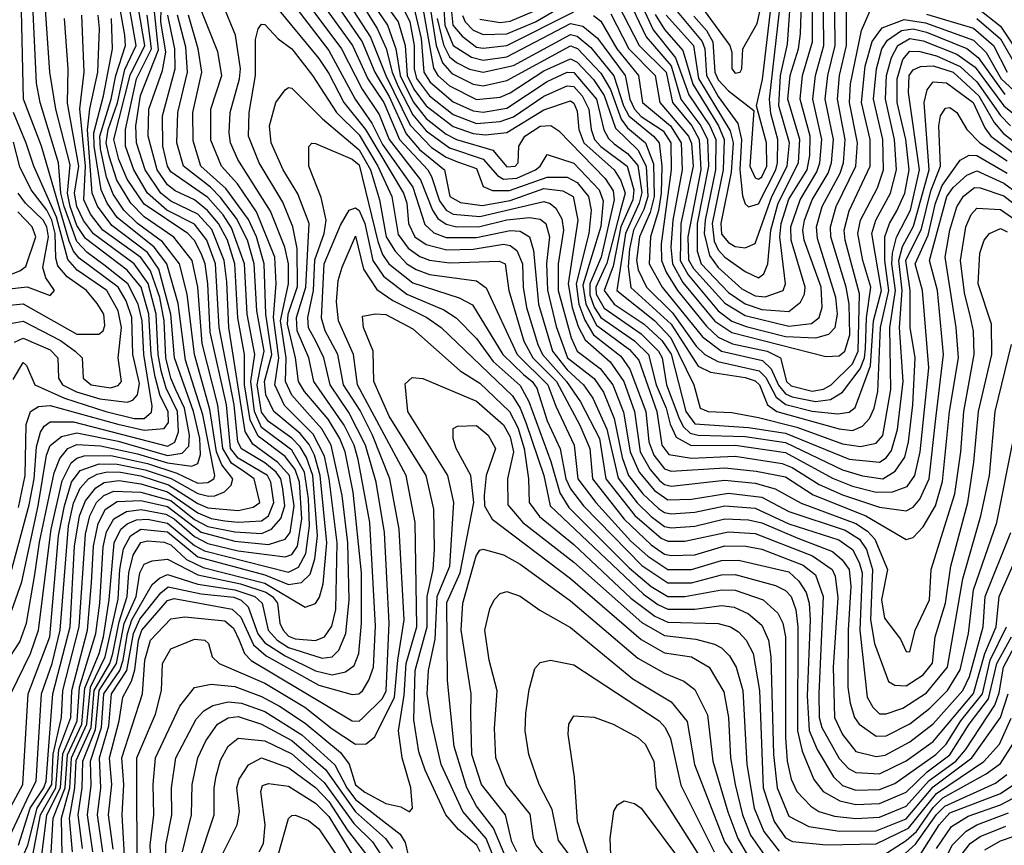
# Model space of a CAD drawing. Extents: x 501367 to 657802, y 482273 to 547541.
# Tile 472 of 656: x 583454 to 586387, y 524364 to 526821. Entities that reach past the tile are written whole.
import ezdxf

# ---------------------------------------------------------------- set-up
doc = ezdxf.new("R2010")
doc.units = 0

msp = doc.modelspace()

# ---------------------------------------------------------------- linework, layer by layer
at = {"layer": '0CON20XD'}
for points in [[(583438.6, 525861.4), (583465, 525873.1), (583545, 525838.5), (583568.1, 525815), (583570.2, 525755), (583582.2, 525735), (583623.7, 525713.7), (583692.7, 525692.7), (583775, 525682.8), (583791.3, 525688.7), (583805, 525705.4), (583811.7, 525738.3), (583791.6, 525825), (583788.9, 525935), (583771.6, 525985), (583748.2, 526025), (583631.8, 526111.8), (583615, 526132), (583601.9, 526161.9), (583519.4, 526445), (583465.8, 526585), (583455.6, 527025), (583425.3, 527105)], [(584322.1, 527042.2), (584499.3, 526769.3), (584544.7, 526655), (584617.3, 526507.3), (584681.3, 526441.3), (584725, 526412), (584758.4, 526398.4), (584815, 526378.7), (584834.8, 526324.8), (584862.9, 526313), (584913.4, 526313.4), (585025, 526352.3), (585085, 526353.1), (585115, 526336.9), (585148.9, 526295), (585156.4, 526255), (585149.1, 526185), (585112, 526035), (585119.7, 525975), (585137.2, 525927.2), (585163.6, 525883.6), (585245, 525820.5), (585271.8, 525781.8), (585318.8, 525655), (585328, 525565), (585342.8, 525525), (585375, 525485.1), (585395, 525477.7), (585555, 525487.3), (585648.1, 525478.1), (585735, 525460.8), (585817.4, 525407.4), (585974.7, 525344.7), (586095, 525274.7), (586115, 525280), (586145, 525312.5), (586182.2, 525375), (586203.2, 525446.8), (586223.9, 525655), (586250, 525815), (586243.9, 525905), (586210.8, 526115), (586225, 526195.4), (586245.8, 526264.2), (586265, 526296.5), (586297.7, 526322.3), (586315, 526321.4), (586385, 526296.7), (586478.8, 526225)], [(584164.4, 527004.4), (584375, 526730), (584453.9, 526585), (584503.7, 526513.7), (584535, 526450), (584625, 526323), (584661.5, 526211.5), (584687.4, 526187.4), (584725, 526173.5), (584815, 526173.4), (584915, 526194.4), (584945, 526191.6), (584972.5, 526175), (584984.7, 526134.7), (584999.5, 525975), (585040.8, 525835), (585085, 525779), (585133.2, 525735), (585161, 525695), (585203.2, 525603.2), (585236.5, 525456.5), (585293.4, 525383.4), (585335, 525342.8), (585375, 525313.4), (585395, 525309.3), (585465, 525314.3), (585555, 525335.7), (585625, 525333.4), (585665, 525324.2), (585771.8, 525278.2), (585875, 525238.3), (585904.3, 525214.3), (585924.9, 525185), (585929.6, 525135), (585921.6, 525005), (585921.3, 524835), (585927.7, 524787.7), (585940.3, 524745), (585955, 524724.8), (586005, 524689.2), (586035, 524690), (586105, 524725.7), (586165, 524772.1), (586217.6, 524825), (586255, 524887), (586280.2, 524995), (586294.7, 525125), (586365, 525325.5), (586411, 525559)], [(584208.8, 527008.8), (584412.5, 526735), (584474.9, 526614.9), (584525, 526539), (584555, 526465), (584648, 526345), (584684.2, 526254.2), (584700.1, 526230.1), (584725, 526212.5), (584755, 526205.4), (584825, 526206.3), (584905, 526225.5), (584972.4, 526232.4), (585005, 526227.6), (585021.6, 526215), (585032.3, 526175), (585023.9, 526096.1), (585026.8, 526016.8), (585052.1, 525907.9), (585085.8, 525815), (585165, 525753.5), (585193.1, 525713.1), (585224.9, 525634.9), (585248.9, 525518.9), (585267.9, 525465), (585310.7, 525410.7), (585357, 525367), (585375, 525354.9), (585395, 525350.8), (585465, 525355.5), (585555, 525374.9), (585645, 525367.7), (585745, 525321.4), (585893.7, 525273.7), (585934.3, 525244.3), (585955, 525205.7), (585963.2, 525175), (585956.8, 525005), (585978.3, 524805), (585995, 524775.2), (586015, 524755.6), (586035, 524755.5), (586085, 524772.8), (586155, 524817.8), (586217.6, 524895), (586263.1, 525156.9), (586317, 525345), (586342.8, 525465), (586359.6, 525655), (586407.8, 525855)], [(584249.7, 527015), (584445.9, 526745), (584491.4, 526645), (584539.2, 526575), (584585.4, 526465), (584669.7, 526375), (584680.8, 526355), (584705, 526282), (584724.7, 526254.7), (584745, 526242.2), (584825, 526236.1), (585015, 526280.4), (585034.5, 526274.5), (585050.9, 526260.9), (585069.1, 526229.1), (585074, 526195), (585058.5, 526095), (585058.2, 526015), (585096.4, 525875), (585115, 525834.8), (585183.3, 525783.3), (585221.4, 525735), (585252.9, 525652.9), (585272.2, 525535), (585298.9, 525475), (585345, 525420.4), (585385, 525392.4), (585455, 525394.9), (585565, 525412.7), (585665, 525400), (585745, 525357.6), (585912.6, 525302.6), (585955.8, 525275), (585976.1, 525245), (585994.3, 525185), (585988.6, 525035), (586000, 524965), (586041.9, 524851.9), (586060.8, 524840.7), (586095, 524838.5), (586145, 524871.7), (586173.3, 524906.7), (586181.2, 524985), (586211.6, 525085), (586227.4, 525195), (586278.4, 525385), (586296.3, 525505), (586309.8, 525655), (586349.7, 525825), (586348.4, 525915), (586309, 526035), (586313.9, 526126.1), (586326.8, 526165), (586342.7, 526185), (586375, 526199.7), (586395, 526190.2)], [(584289.9, 527025), (584474.9, 526755), (584512, 526665), (584555, 526592.7), (584605, 526481.5), (584645.4, 526435.4), (584720, 526375), (584735.4, 526295), (584766.9, 526276.9), (584832, 526268), (584915, 526283.6), (585015, 526318.9), (585072.3, 526312.3), (585103.2, 526295), (585116.8, 526225), (585087.6, 526035), (585100, 525965), (585118.1, 525908.1), (585138.3, 525868.3), (585213.2, 525803.2), (585253.5, 525745), (585285.7, 525655), (585302.2, 525535), (585332.6, 525482.6), (585360.3, 525450.3), (585375, 525438.5), (585395, 525433.4), (585555, 525450.6), (585645, 525442.2), (585704.8, 525424.8), (585782.2, 525382.2), (585945, 525322.3), (585979.5, 525299.5), (586001.5, 525275), (586039.3, 525185), (586021.2, 525095), (586030.2, 525040.2), (586077.9, 524977.9), (586095, 524940.8), (586105, 524940), (586121.6, 525005), (586164.5, 525095), (586169.3, 525185), (586239.2, 525410.8), (586257, 525535), (586265.9, 525655), (586297.4, 525825), (586295.1, 525894.9), (586286.3, 525936.3), (586268.2, 526008.2), (586256.3, 526105), (586272.7, 526205), (586287.9, 526242.1), (586305, 526260.2), (586375, 526256.1), (586440.9, 526210.9)], [(584387.9, 527005), (584518.9, 526795), (584545.8, 526735.8), (584563.6, 526665), (584580.7, 526625), (584625, 526538), (584665, 526490.9), (584735, 526440.2), (584835, 526406.6), (584877.9, 526357.9), (584895, 526347.1), (584935, 526349.9), (584990.6, 526375), (585004.4, 526385), (585025, 526420), (585105, 526394.4), (585180.4, 526315), (585192.2, 526282.2), (585185, 526206.2), (585131.7, 526031.7), (585140.2, 525975), (585172.5, 525912.5), (585270.1, 525840.1), (585298.1, 525808.1), (585351.7, 525655), (585366.8, 525555), (585387.6, 525527.6), (585455, 525516.4), (585585, 525522.7), (585725, 525500.8), (585755, 525488.8), (585835, 525438.2), (585905, 525407.3), (586015, 525370.4), (586095, 525359.4), (586115, 525371), (586135, 525394.3), (586163, 525455), (586183.4, 525635), (586205.6, 525825), (586188.2, 526015), (586164, 526105), (586215.8, 526295), (586235, 526322.3), (586275, 526358.9), (586305, 526372), (586385, 526335.3), (586426.5, 526305)], [(585408.8, 526965), (585569.2, 526745), (585575.5, 526725), (585575.5, 526675), (585585, 526662), (585600, 526665), (585605.5, 526675), (585608.2, 526735), (585650.4, 526809.6), (585679, 526935)], [(583425, 524391.4), (583483.1, 524515), (583503.7, 524555), (583519.4, 524815), (583551.5, 524905), (583575.2, 525004.8), (583600, 525315), (583615, 525382.5), (583635, 525427), (583659.1, 525455), (583685, 525469.1), (583715, 525475.8), (583755, 525474.7), (583815, 525464.3), (583897.2, 525437.2), (583985, 525381.1), (584015, 525368.7), (584105, 525360.4), (584149.6, 525370.4), (584169.6, 525385), (584152.6, 525455), (584125, 525475.1), (584085, 525501.7), (584059.6, 525545), (584045, 525674), (583998.2, 525858.2), (583984.9, 526025.1), (583967.8, 526105), (583913.7, 526173.7), (583824.9, 526234.9), (583785, 526274.9), (583743.7, 526343.7), (583720.6, 526415), (583712.3, 526455), (583717.6, 526495), (583745.8, 526574.2), (583767.2, 526672.8), (583801, 526745), (583767, 526943)], [(583450.6, 525369.4), (583470.4, 525465), (583473.3, 525616.7), (583487.1, 525655), (583510.2, 525669.8), (583545, 525673.4), (583747.2, 525617.2), (583825, 525600), (583885, 525604.8), (583897.5, 525622.5), (583896.4, 525655), (583872.4, 525702.4), (583858.1, 525758.1), (583846.2, 525825), (583839.2, 525945), (583816.6, 526025), (583775, 526075.5), (583650.6, 526170.6), (583625, 526208.9), (583604.6, 526265), (583597.2, 526305), (583605, 526389.5), (583562.3, 526555), (583544, 526665), (583526.7, 526925)], [(584505, 526921.4), (584581.4, 526815), (584602.2, 526745), (584608.8, 526655), (584628.5, 526615), (584665, 526565.3), (584745, 526503.9), (584805, 526482.2), (584841.7, 526478.3), (584905, 526486), (585015, 526553.2), (585095, 526580.3), (585105, 526573), (585115, 526549.3), (585119.9, 526495), (585134.1, 526455), (585225.4, 526375), (585245, 526342.6), (585257.7, 526305), (585243.5, 526255), (585202.8, 526097.2), (585170.1, 526025), (585171.6, 526005), (585195, 525963.2), (585305, 525886.5), (585356.7, 525835), (585367.6, 525815), (585381, 525735), (585417.3, 525637.3), (585430.9, 525610.9), (585451.2, 525591.2), (585475, 525584.5), (585615, 525581.4), (585735, 525563.3), (585905, 525482.2), (585965, 525464.1), (586025, 525455.4), (586062.1, 525477.9), (586090.1, 525519.9), (586101.5, 525565), (586114.2, 525675), (586121.6, 525815), (586106.7, 525905), (586106.2, 526015), (586093.2, 526105), (586140.6, 526199.4), (586168.2, 526311.8), (586196.8, 526385), (586192.1, 526505), (586197, 526535), (586211.9, 526558.1), (586225, 526560.3), (586245.3, 526545), (586274.8, 526494.8), (586313.8, 526455), (586395, 526401.3)], [(585221.7, 526895), (585299.5, 526745), (585379.4, 526665), (585398.3, 526575), (585456.1, 526505), (585478.1, 526465), (585482.9, 526375), (585444.3, 526175), (585446.7, 526106.8), (585460.8, 526080.8), (585555, 525977.3), (585615, 525941.2), (585745, 525909.2), (585812.4, 525917.6), (585835.8, 525935), (585843.9, 525966.1), (585841.6, 526025), (585791.2, 526165), (585787.3, 526195), (585791.8, 526225), (585814.2, 526285), (585862.1, 526365), (585871.9, 526395), (585877.7, 526465), (585853.6, 526585), (585861.2, 526655), (585882.9, 526745), (585881.3, 526935)], [(585268.3, 526878.3), (585320.2, 526770.2), (585394.2, 526684.2), (585423.9, 526585), (585483.2, 526505), (585503.1, 526465), (585506.2, 526385), (585472, 526215), (585472.1, 526132.1), (585484.5, 526095), (585565, 526009.5), (585615, 525976), (585665, 525959.3), (585745, 525953.4), (585779.5, 525980.5), (585791.9, 526005), (585793.8, 526025), (585752.1, 526165), (585751.1, 526205), (585778.6, 526285), (585828.5, 526368.5), (585837.3, 526395), (585843.6, 526465), (585816.9, 526585), (585824.9, 526655), (585849.4, 526745), (585847.2, 526935)], [(585285, 526912.3), (585341.4, 526791.4), (585407.7, 526707.7), (585447.4, 526597.4), (585509.4, 526505), (585527.6, 526465), (585526.9, 526375), (585495.9, 526225), (585493.4, 526185), (585509.3, 526119.3), (585535, 526084), (585605, 526020.2), (585645, 525999.5), (585675, 525996.4), (585727.9, 526015), (585735.2, 526035), (585718.1, 526175), (585722.2, 526215), (585745, 526287.2), (585799.3, 526375), (585807.4, 526417.4), (585808.8, 526475), (585779.1, 526585), (585785.9, 526655), (585815.4, 526755), (585814.8, 526935)], [(585347.1, 526837.1), (585375, 526792.3), (585429.7, 526729.7), (585459, 526629), (585535.6, 526505), (585552.5, 526465), (585549.6, 526375), (585517.1, 526215), (585522.4, 526162.4), (585535, 526136.6), (585555, 526114.4), (585615, 526071.9), (585655, 526053.4), (585670.6, 526065), (585682.6, 526095), (585691.7, 526195), (585713, 526275), (585773.7, 526395), (585778.1, 526465), (585742.3, 526585), (585749.2, 526655), (585774.4, 526735), (585779.7, 526779.7), (585784.5, 526935)], [(585380, 526835), (585460.8, 526745), (585476.5, 526646.5), (585570.5, 526490.5), (585579.1, 526455), (585572.9, 526367.1), (585542.3, 526215), (585545, 526183.2), (585565, 526158.4), (585585, 526146.5), (585615, 526142.2), (585645.1, 526154.9), (585694.5, 526295), (585739.9, 526385), (585746.9, 526455), (585715.6, 526565), (585720.3, 526655), (585741, 526749), (585754.4, 526934.4)], [(585402.3, 526857.7), (585486.8, 526756.8), (585494.8, 526734.8), (585499.9, 526655), (585535, 526592.3), (585592.8, 526512.8), (585603.9, 526465), (585599.1, 526375), (585607.2, 526297.2), (585615, 526273.3), (585624.7, 526264.7), (585655, 526273), (585706.5, 526375), (585711.1, 526395), (585712.2, 526465), (585691.7, 526541.7), (585687.5, 526585), (585727.6, 526935)], [(585462.2, 526832.2), (585499.6, 526789.6), (585518.4, 526755), (585525.2, 526665), (585535, 526642.2), (585565, 526609.2), (585641.1, 526551.1), (585629.4, 526385), (585645, 526351), (585655, 526346.5), (585665, 526353.3), (585679.9, 526385), (585679, 526455), (585649.1, 526565), (585667, 526643), (585698.9, 526915)], [(584483.2, 526903.2), (584549.4, 526805), (584575.1, 526735.1), (584588, 526655), (584626.8, 526576.8), (584665, 526527.5), (584725, 526480.6), (584755.2, 526465.2), (584863.5, 526433.5), (584905, 526383.7), (584930, 526385), (584938.8, 526395), (584941.1, 526445), (584959.3, 526475), (585005, 526504.9), (585036.5, 526506.5), (585060.5, 526490.5), (585198.3, 526348.3), (585221.9, 526311.9), (585225.1, 526285), (585186.7, 526115), (585152.4, 526035), (585152.3, 526002.3), (585165, 525966), (585185, 525935.5), (585285, 525866), (585327, 525825), (585350, 525735), (585379.8, 525665), (585392.1, 525617.9), (585409.3, 525579.3), (585454, 525554), (585585, 525555.2), (585735, 525533.1), (585875, 525457.4), (585935, 525433.6), (586005, 525415.5), (586053.4, 525416.6), (586097.7, 525432.3), (586120.7, 525465), (586136.7, 525535), (586162, 525785), (586142.8, 526015), (586121, 526095), (586159.8, 526180.2), (586181.9, 526275), (586201.8, 526328.2), (586255, 526403), (586282.2, 526417.8), (586305, 526417.1), (586395, 526364.9)], [(585215, 526838.8), (585268.9, 526735), (585347.1, 526655), (585360.7, 526575), (585446.2, 526475), (585455, 526452.7), (585459.9, 526385), (585423.4, 526215), (585421.7, 526105), (585445, 526061.6), (585535, 525955.1), (585575, 525924.4), (585618.4, 525908.4), (585735, 525878.9), (585825.3, 525874.7), (585864.1, 525885.9), (585882.8, 525905), (585890, 525945), (585885.5, 525995), (585830.1, 526170.1), (585827.6, 526205), (585844.3, 526265), (585898.1, 526365), (585907.7, 526395), (585912.5, 526465), (585889.8, 526585), (585896.3, 526655), (585916.4, 526745), (585916.4, 526903.6)], [(583415.2, 524455), (583464.2, 524545), (583479.3, 524815), (583543.8, 524985), (583570.5, 525285), (583587.6, 525375), (583608.6, 525445), (583635, 525479.8), (583690.8, 525499.2), (583745, 525498.7), (583828.3, 525481.7), (583905.5, 525455.5), (583985, 525411.4), (584016.5, 525403.5), (584035.7, 525404.3), (584064.2, 525415.8), (584083.8, 525436.2), (584089.4, 525455), (584056.6, 525496.6), (584041.1, 525535), (584021.2, 525661.2), (583974.6, 525825), (583953.4, 526005), (583930.2, 526095), (583880, 526159.9), (583805.1, 526215), (583764.6, 526254.6), (583732.6, 526302.6), (583713.2, 526353.2), (583695, 526436.8), (583692.8, 526475), (583726.7, 526585), (583741.3, 526655), (583769.1, 526745), (583767.8, 526775), (583751.4, 526865)], [(583435, 525750.4), (583465, 525801.4), (583475, 525792.5), (583500, 525735), (583588.3, 525695), (583711.1, 525655), (583795, 525634.7), (583825.4, 525634.6), (583846.9, 525653.1), (583848.9, 525671.1), (583824.3, 525825), (583819.2, 525925), (583807.4, 525975), (583776.7, 526035), (583708.9, 526089), (583655, 526128.7), (583625, 526161.6), (583587.3, 526265), (583577.5, 526305), (583570, 526395), (583515.8, 526575), (583505, 526632.5), (583493.2, 526865)], [(583672.5, 524345), (583656.7, 524455), (583666.9, 524543.1), (583665.2, 524615), (583698.1, 524715), (583705.5, 524815), (583752.6, 524885), (583762.9, 524915), (583775.5, 524994.5), (583788.8, 525035), (583849.5, 525140.5), (583870.5, 525159.5), (583895, 525170.2), (583985, 525141.9), (584095, 525124.8), (584154.9, 525104.9), (584176.8, 525085), (584194.9, 525004.9), (584221.4, 524975), (584255, 524953.5), (584355, 524920.9), (584385, 524925.5), (584404.9, 524945.1), (584425.6, 524995), (584436, 525095), (584432, 525265), (584415.3, 525405), (584382.2, 525555), (584354.1, 525604.1), (584311.7, 525651.7), (584265, 525703.5), (584246.1, 525745), (584248.1, 525815), (584231, 525925), (584255.2, 526034.8), (584254.9, 526095.1), (584244.5, 526144.5), (584201.9, 526251.9), (584104.3, 526405), (584082.6, 526455), (584078, 526485), (584081.1, 526545), (584109.3, 526645), (584111.6, 526675), (584097.1, 526775), (584060, 526865)], [(584208.7, 526871.3), (584345, 526705.9), (584375, 526661.7), (584419.7, 526575), (584483.9, 526495), (584597.9, 526305), (584607.1, 526275), (584612.2, 526215), (584631.1, 526175), (584665, 526152.3), (584726.9, 526136.9), (584805, 526138.4), (584895, 526153.1), (584915, 526149.5), (584935, 526134.8), (584951.7, 526095), (584953.5, 526025), (584964.3, 525965), (584997.1, 525855), (585011.5, 525825), (585083.4, 525745), (585124.3, 525684.3), (585181.5, 525575), (585200.1, 525455), (585286, 525346), (585365, 525278.2), (585385, 525269.2), (585435, 525269.3), (585565, 525297.5), (585645, 525292.3), (585815.8, 525225.8), (585873.7, 525185), (585883.2, 525165), (585890.9, 525100.9), (585877, 524895), (585881.4, 524745), (585905, 524694.3), (585945, 524644), (586005, 524628.2), (586032.5, 524632.5), (586105, 524672.2), (586175, 524726.2), (586263.2, 524825), (586283, 524867), (586324.1, 525015), (586330, 525105), (586406.1, 525295)], [(584628.6, 526858.6), (584650.3, 526765), (584657.6, 526665), (584677.1, 526635), (584745, 526576.9), (584805, 526550.2), (584835, 526546), (584905, 526558.2), (585025, 526637.2), (585085, 526664.9), (585105, 526663.9), (585172.7, 526585), (585193.8, 526493.8), (585207.9, 526467.9), (585225, 526452), (585265, 526422.8), (585295, 526387.5), (585307, 526307), (585299.6, 526275), (585258.3, 526185), (585233.1, 526015), (585345, 525925.8), (585393.6, 525875), (585462.3, 525735), (585481.2, 525665), (585505, 525655.7), (585575, 525652.5), (585655, 525637.4), (585768.9, 525608.9), (585905, 525559.4), (585958.8, 525551.2), (586005, 525561), (586025, 525583.5), (586048.8, 525721.2), (586045.5, 525905), (586062.8, 526015), (586052.1, 526095), (586053.9, 526126.1), (586066.2, 526173.8), (586107.3, 526255), (586134.5, 526375), (586101.2, 526605), (586103.8, 526655), (586115, 526671.7), (586137.5, 526682.5), (586175, 526684.3), (586235, 526665), (586311, 526595), (586356.5, 526515), (586383.5, 526483.5), (586534.8, 526364.8)], [(584676.7, 526856.7), (584694.5, 526744.5), (584713.4, 526693.4), (584741.3, 526661.3), (584805, 526629.3), (584835, 526624.5), (584905, 526640.3), (585095, 526743.5), (585115.3, 526735.3), (585185, 526661.9), (585213.8, 526613.8), (585245.3, 526525.3), (585265, 526499.7), (585318.2, 526455), (585342.1, 526392.1), (585344.5, 526295), (585332.4, 526247.6), (585300.4, 526175), (585291.6, 526105), (585296.8, 526076.8), (585321, 526025), (585399.1, 525949.1), (585469.5, 525849.5), (585495.4, 525825.4), (585533.8, 525803.8), (585656.3, 525776.3), (585676.5, 525756.5), (585707.6, 525697.6), (585735.7, 525675.7), (585815, 525656.7), (585891.1, 525648.9), (585925, 525653.3), (585942.9, 525667), (585988.7, 525791.3), (585997.5, 525925), (586020.8, 526015), (585992.3, 526185), (586004.4, 526225), (586047.8, 526305), (586065.9, 526375), (586059.9, 526465), (586032.8, 526585), (586036.2, 526655), (586051, 526709), (586070, 526745), (586105, 526765.5), (586145, 526758.5), (586245, 526719.2), (586299.6, 526679.6), (586385, 526565.3), (586495, 526476.7)], [(585163.4, 526833.4), (585185, 526817.1), (585233.2, 526735), (585297.6, 526655), (585309, 526575), (585393.1, 526505), (585424.9, 526455), (585427.1, 526375), (585399.8, 526225), (585394, 526144), (585398.5, 526095), (585429.6, 526039.6), (585525, 525924.5), (585575, 525890.2), (585855, 525818.9), (585895, 525820.7), (585912.1, 525835), (585926.6, 525883.4), (585924.6, 525975), (585916.2, 526025), (585870, 526175), (585869.5, 526205), (585885.7, 526265), (585944.5, 526385), (585949.4, 526455), (585925.5, 526574.5), (585929.1, 526630.9), (585961.1, 526788.9), (586001.5, 526881.5)], [(586305, 526857.4), (586375, 526801.6), (586442.3, 526702.3)], [(583419.4, 525030.6), (583461.3, 525148.7), (583509.9, 525375), (583534.8, 525525.2), (583545.4, 525554.6), (583578.9, 525581.1), (583625, 525591.4), (583747.4, 525567.4), (583895, 525524), (583938.4, 525531.6), (583957.8, 525552.2), (583960.1, 525585), (583945.8, 525665), (583919.8, 525720.2), (583904.7, 525754.7), (583889.9, 525815), (583884.3, 525925), (583872, 525995), (583844.2, 526074.2), (583815, 526113.6), (583702, 526195), (583665, 526242.4), (583645.4, 526285), (583650.1, 526385), (583633.7, 526556.3), (583646.8, 526665), (583640, 526835)], [(583425, 524923.8), (583455, 524969.5), (583474.5, 525025), (583499.9, 525169.9), (583513.3, 525266.7), (583557.2, 525472.8), (583574.1, 525515.9), (583598.3, 525545), (583625, 525557.4), (583695, 525553.4), (583805, 525529.5), (583895, 525502.3), (583966.9, 525493.1), (583985, 525501.1), (583992.9, 525527.1), (583990.6, 525575), (583972.6, 525655), (583915.7, 525815), (583904.7, 525945), (583869.3, 526079.3), (583835, 526128.2), (583728.5, 526208.5), (583686, 526266), (583670.4, 526305), (583656.9, 526493.1), (583663.7, 526556.3), (583687.5, 526665), (583692, 526795), (583688.1, 526835)], [(583451.1, 524365), (583485.5, 524474.5), (583526.6, 524535), (583533.2, 524555), (583553, 524815), (583604.6, 525015), (583617.7, 525255), (583632.6, 525345), (583650, 525390), (583681.7, 525428.4), (583706, 525444), (583750.1, 525449.9), (583815, 525440.4), (583895, 525416.6), (583985, 525353.6), (584025, 525337.2), (584065, 525330.1), (584105, 525325.7), (584175, 525329.9), (584195.1, 525345), (584211.4, 525385), (584202.4, 525445), (584192.9, 525465), (584105, 525516.8), (584082.8, 525545), (584070.1, 525675), (584021.6, 525891.6), (584014.9, 526034.9), (584006.7, 526095), (583995.4, 526125.4), (583975, 526163.8), (583955.1, 526185), (583825, 526272.4), (583775, 526346.8), (583749.5, 526405), (583735.3, 526465), (583783.3, 526656.6), (583827.2, 526745), (583808.8, 526855)], [(583466, 524335), (583478.9, 524365), (583506.3, 524475), (583549.8, 524545), (583554.2, 524635.8), (583579.3, 524745), (583583, 524825), (583632.1, 525015), (583650.1, 525289.9), (583663.7, 525345), (583682.8, 525385), (583705, 525405.7), (583735, 525417.9), (583815, 525415.3), (583905, 525390.8), (583975, 525334.2), (584015, 525313.6), (584095, 525297.2), (584175, 525292.6), (584204.9, 525305.1), (584232.7, 525337.3), (584243.8, 525375), (584238.3, 525425), (584232.3, 525455), (584218.2, 525475), (584185, 525502.9), (584115, 525544.7), (584103.8, 525565), (584093.4, 525675), (584048.4, 525905), (584037.2, 526095), (584012, 526165), (583975, 526213.2), (583892.4, 526255), (583835, 526304.9), (583794.4, 526375), (583769.5, 526445), (583769.8, 526495), (583802.4, 526645), (583847.1, 526735), (583833.7, 526835)], [(583493.6, 524335), (583516.3, 524455), (583561.7, 524535), (583570.8, 524649.2), (583607.2, 524745), (583610.1, 524825), (583656.9, 525005), (583668.4, 525145), (583674.1, 525255), (583688, 525322), (583710.1, 525365), (583745, 525387.4), (583815, 525390.4), (583895, 525372.7), (583995, 525296.7), (584095, 525269.5), (584195, 525260), (584244.7, 525275.3), (584259.8, 525295), (584271.8, 525375), (584258.5, 525465), (584223.7, 525503.7), (584148.6, 525558.6), (584126, 525596), (584077.4, 525905), (584071.3, 526041.3), (584063.9, 526105), (584027, 526197), (583985, 526242.8), (583905, 526280.9), (583875, 526305.4), (583828.5, 526375), (583802.2, 526455), (583800.8, 526505), (583814.2, 526595.8), (583867.9, 526732.1), (583854.7, 526855)], [(583520.4, 524335), (583535.6, 524455), (583575.7, 524535), (583583, 524637), (583625.9, 524735), (583632.2, 524835), (583681.6, 524995), (583693.2, 525085), (583702.8, 525252.8), (583713.2, 525296.8), (583735, 525335.7), (583772.5, 525357.5), (583816.3, 525363.7), (583889.9, 525349.9), (583915, 525336.1), (583975, 525283.4), (584015, 525262.5), (584105, 525240.8), (584245, 525223), (584265, 525229.6), (584281.5, 525255), (584294.3, 525335.7), (584287.9, 525445), (584275, 525483), (584245, 525521.3), (584165, 525581.6), (584140.5, 525630.5), (584124, 525735), (584124.1, 525825), (584103.9, 525933.9), (584095.4, 526095), (584072.9, 526165), (584046.8, 526215), (584013.9, 526253.9), (583975.1, 526285.1), (583917.8, 526312.3), (583895, 526330.2), (583863.7, 526375), (583836.7, 526475), (583838.9, 526555), (583879.9, 526670.1), (583889.5, 526725), (583875.3, 526815), (583876.3, 526855)], [(583547.5, 524325), (583554.5, 524445), (583589.6, 524535), (583596.5, 524633.5), (583639.1, 524725), (583648.1, 524831.9), (583690.8, 524935), (583703.7, 524985), (583720.9, 525095), (583735.7, 525264.3), (583756.1, 525305), (583775, 525321.1), (583802.5, 525332.5), (583835, 525334.5), (583895, 525323.4), (583975, 525256.6), (584005, 525240.9), (584255, 525176.9), (584285, 525191.8), (584306.8, 525233.2), (584317.3, 525315), (584314.4, 525395), (584302.6, 525475), (584265, 525540.3), (584175, 525607.6), (584154.1, 525655), (584142.7, 525745), (584155.1, 525825), (584132.4, 525945), (584124.1, 526095), (584085, 526202.4), (584060.4, 526240.4), (584015, 526291.8), (583905, 526368.8), (583895, 526385.3), (583881.2, 526445), (583879.7, 526535), (583917.1, 526675), (583917, 526735), (583895.4, 526835)], [(583580.5, 524335), (583578.6, 524445), (583603.4, 524535), (583608.6, 524625), (583654.7, 524725), (583664.9, 524834.9), (583709.5, 524925), (583747.3, 525097.3), (583752.7, 525185), (583763.4, 525246.6), (583784.2, 525285), (583814.8, 525305), (583895, 525296.8), (583985, 525222.8), (584185, 525169.7), (584255, 525140.9), (584293.9, 525146.1), (584319.2, 525170.8), (584333.2, 525216.8), (584341.3, 525285), (584327.1, 525465), (584308.8, 525518.8), (584290.1, 525550.1), (584265, 525576.3), (584195, 525625.1), (584175, 525653.8), (584161.6, 525735), (584171, 525781), (584182.6, 525835), (584160.4, 525955), (584152.5, 526095), (584133, 526165), (584100.4, 526229.6), (584052.3, 526292.3), (584022.7, 526322.7), (583942.4, 526385), (583922.6, 526455), (583925.3, 526545), (583954.3, 526665), (583949.2, 526739.2), (583924.3, 526835)], [(583611.7, 524345), (583602.7, 524445), (583618.8, 524535), (583622.8, 524617.2), (583667.1, 524715), (583676.6, 524825), (583722.5, 524905), (583732.2, 524935), (583750.3, 525029.7), (583774.3, 525105), (583779.2, 525175), (583792.5, 525227.5), (583815, 525265.6), (583835, 525270.4), (583885, 525266.7), (583905, 525258.4), (583950.9, 525215), (584000.8, 525190.8), (584185, 525144), (584305, 525073.5), (584335, 525083.5), (584347.1, 525102.9), (584357.8, 525142.2), (584369.3, 525265), (584349.5, 525465), (584332.6, 525525), (584316.9, 525556.9), (584289.6, 525589.6), (584211.8, 525655), (584187.9, 525705), (584183.6, 525745), (584205, 525825), (584187.9, 525945), (584182.1, 526095), (584159.8, 526175), (584136.4, 526226.4), (584068.8, 526318.8), (583994.3, 526385), (583970.7, 526460.7), (583970, 526545), (583997, 526665), (583986.3, 526735), (583957.2, 526835)], [(583641.6, 524355), (583628.2, 524455), (583640.1, 524535), (583642.3, 524615), (583680.7, 524709.3), (583691.5, 524825), (583742.3, 524905), (583766, 525024), (583801.6, 525105), (583812.1, 525175), (583825, 525200.9), (583849, 525211), (583895, 525215.6), (583985, 525169.1), (584112.3, 525142.3), (584187.4, 525117.4), (584207.6, 525105), (584222, 525085), (584229.6, 525025), (584239.2, 525005), (584255, 524986.9), (584275, 524978.5), (584335, 524973.6), (584362.1, 524985), (584383.9, 525016.1), (584395.8, 525065.8), (584400, 525265), (584376.2, 525455), (584362, 525522), (584328.3, 525588.3), (584242.8, 525672.8), (584214.4, 525735), (584226.1, 525815), (584210.1, 525935), (584218.2, 526035), (584214, 526115), (584159.8, 526249.8), (584103, 526333), (584055.5, 526385), (584023.3, 526463.3), (584023.7, 526555), (584056.4, 526655), (584044.8, 526725.2), (583992.7, 526855)], [(584599.5, 526849.5), (584616.2, 526815), (584629.4, 526745), (584628.9, 526675), (584636.5, 526646.5), (584675, 526595.1), (584745, 526538.9), (584815, 526512.6), (584885, 526518.2), (584925, 526532.5), (585015, 526593.8), (585085, 526624.1), (585105, 526622.1), (585129.6, 526595), (585149.8, 526555), (585156.5, 526495), (585166.3, 526465), (585185, 526444), (585263.5, 526385), (585283.6, 526315), (585280.2, 526285), (585245.2, 526204.8), (585221.8, 526088.2), (585195.1, 526015), (585224.6, 525975), (585314, 525915), (585367.1, 525867.1), (585394.3, 525825.7), (585438.8, 525655), (585465, 525618.8), (585625, 525607.8), (585735, 525591.2), (585925, 525513.1), (586015, 525504.6), (586035, 525517.5), (586051, 525539), (586068.5, 525601.5), (586085.6, 525745), (586075.1, 525904.9), (586082.8, 526015), (586072.3, 526105), (586083.9, 526146.1), (586116.8, 526206.8), (586163.1, 526375), (586148, 526575), (586156.9, 526613.1), (586175, 526636.2), (586215, 526633.3), (586294.3, 526575), (586329.1, 526499.1), (586346.5, 526475), (586599, 526285)], [(584655.4, 526855.4), (584687.3, 526677.3), (584700.2, 526655), (584735, 526624.5), (584815, 526584.1), (584885, 526590.9), (584915, 526603.4), (585015, 526669.1), (585095, 526705.1), (585115, 526695.3), (585163.4, 526643.4), (585195.5, 526595.5), (585228.7, 526498.7), (585295, 526434.4), (585320.7, 526385), (585325.2, 526294.8), (585313.7, 526256.3), (585282.5, 526195), (585270.9, 526139.1), (585266.3, 526086.3), (585274.8, 526024.8), (585394.8, 525914.8), (585475, 525790.1), (585512.3, 525772.3), (585615, 525757), (585645, 525746.8), (585657.3, 525735), (585681.3, 525675), (585709.8, 525655), (585895, 525603.4), (585935, 525599), (585965, 525611.9), (585985.7, 525634.3), (585999.3, 525665), (586010.3, 525715), (586017.7, 525905), (586042.5, 526015), (586030.8, 526105), (586031.5, 526175), (586044.7, 526215), (586067, 526253), (586091, 526305), (586103.2, 526375), (586093.6, 526465), (586068, 526575), (586067.3, 526645), (586085, 526703.2), (586105, 526728.1), (586135, 526727.1), (586185, 526713.5), (586255, 526682.5), (586305, 526636.8), (586375, 526536.6), (586405.7, 526505.7)], [(584718.1, 526855), (584720.4, 526805), (584745, 526744.9), (584799.6, 526709.6), (584835, 526701.2), (584905, 526711.1), (585095, 526810.4), (585131.7, 526801.7), (585175, 526766.6), (585257.8, 526655), (585271.9, 526585), (585285.8, 526555), (585305, 526533.6), (585370.4, 526490.4), (585394.1, 526455), (585394.2, 526375), (585365.2, 526154.8), (585365.6, 526105), (585380.2, 526070.2), (585413.7, 526015), (585499.7, 525909.7), (585535, 525877), (585577.2, 525857.2), (585680.7, 525835), (585720.2, 525815), (585738.6, 525745), (585752, 525732), (585815, 525715.8), (585848.6, 525721.4), (585871.3, 525735), (585935, 525797.1), (585951.7, 525835), (585955.4, 526005.4), (585912.5, 526165), (585909.9, 526195), (585925, 526252.5), (585987.7, 526385), (585987.8, 526465), (585961.3, 526575), (585972.7, 526682.7), (585993.3, 526756.7), (586022.7, 526797.3), (586088.3, 526821.7), (586152.1, 526812.2), (586295, 526760.1), (586333.3, 526723.3), (586377.7, 526645), (586415, 526610.8)], [(584740.1, 526845), (584744.6, 526805), (584772.1, 526772.1), (584815, 526739.6), (584835, 526736.6), (584905, 526744.9), (585105, 526845.2)], [(584773.7, 526833.7), (584781.2, 526815), (584805, 526790.4), (584835, 526777.1), (584905, 526779.2), (584990.3, 526815), (585050.7, 526849.3)], [(584825, 526823), (584885, 526812.8), (584915, 526816.6), (585004.9, 526855.1)], [(586155, 526838.1), (586295, 526796), (586355, 526744.2), (586395.6, 526665.6)], [(583428, 525175), (583482.7, 525377.3), (583497.1, 525455), (583505, 525550), (583516.6, 525593.4), (583527.8, 525612.2), (583545, 525624.2), (583615, 525624.3), (583895, 525552.6), (583916.3, 525563.7), (583927.8, 525595), (583924.2, 525655), (583890.3, 525725), (583876, 525776), (583867.3, 525825), (583860.7, 525945), (583836.7, 526036.7), (583795.8, 526095), (583674, 526184), (583645, 526223.4), (583624.6, 526265), (583617.6, 526305), (583630.7, 526385), (583597.3, 526572.7), (583598.9, 526675), (583587.6, 526825)], [(583428, 524815), (583486.6, 524935), (583510.4, 525005), (583548.5, 525305), (583581, 525449), (583607.9, 525502.2), (583625, 525516.9), (583646.5, 525523.5), (583725.7, 525524.3), (583835, 525500.2), (583922.2, 525472.2), (583985, 525442.3), (584015, 525443.7), (584032.9, 525455), (584035.6, 525465), (583999.8, 525645), (583948.3, 525808.3), (583926.7, 525976.7), (583892.3, 526095), (583854.7, 526144.7), (583745, 526233.1), (583715.2, 526275.2), (583697.4, 526315), (583676.5, 526445), (583675.5, 526484.5), (583704.5, 526595), (583731.2, 526735), (583728.1, 526825)], [(583702.3, 524345), (583686.1, 524455), (583696, 524535), (583692.1, 524625), (583719.7, 524720.3), (583728.1, 524815), (583773.5, 524885), (583793.5, 524995), (583812.2, 525037.8), (583874.4, 525115.6), (583896.6, 525133.4), (583995, 525113.1), (584092.5, 525102.5), (584114.1, 525094.1), (584134.5, 525074.5), (584164.2, 524994.2), (584185, 524966.6), (584245, 524928.4), (584335, 524883.2), (584385, 524872.1), (584425, 524881), (584451, 524899), (584464.9, 524935), (584472.6, 525025), (584472.1, 525175), (584447.5, 525415), (584423.9, 525535), (584407.9, 525575), (584372.7, 525632.7), (584302.7, 525715), (584284.7, 525745), (584276.2, 525815), (584251.7, 525915), (584254.1, 525945), (584282.2, 526027.8), (584280.6, 526140.6), (584268, 526205), (584238.2, 526278.2), (584167.5, 526395), (584136, 526475), (584137.7, 526545), (584156.7, 526655), (584157.2, 526762.8), (584165, 526794.5), (584175, 526808.2), (584185, 526806.6), (584224.6, 526764.6), (584265, 526734.3), (584326.4, 526655), (584397.7, 526545), (584465, 526478.4), (584521.1, 526385), (584562.5, 526295), (584581.6, 526181.6), (584611.8, 526141.8), (584646.5, 526116.5), (584675, 526106.2), (584735, 526097.8), (584882.8, 526102.8), (584900.8, 526095), (584911.1, 526015), (584955.5, 525865), (584982.6, 525815), (585052.9, 525745), (585122.5, 525615), (585152.3, 525545), (585160, 525455), (585254.7, 525335), (585335, 525258.4), (585375, 525231.1), (585395, 525226.4), (585465, 525229), (585555, 525255.3), (585617.5, 525255), (585665, 525245.6), (585788, 525198), (585825, 525169), (585847.3, 525105), (585834.1, 524815), (585835.3, 524745), (585843.6, 524715), (585895, 524622.3), (585922.5, 524592.5), (585945, 524580.7), (586015, 524576.6), (586095, 524615.6), (586175, 524672.9), (586295, 524815.9), (586328.4, 524935), (586362.8, 525015), (586371.6, 525105), (586447, 525275)], [(584697.3, 526825), (584716.4, 526746.4), (584735, 526710.8), (584755, 526693.9), (584794.5, 526674.5), (584835, 526665.5), (584925, 526685.4), (585095, 526777.1), (585115, 526772.5), (585155, 526738.1), (585224.4, 526654.4), (585252.8, 526565), (585268.3, 526535), (585342.4, 526475), (585358.5, 526455), (585366.9, 526385), (585364.7, 526304.7), (585356.7, 526253.3), (585333.2, 526175), (585328.9, 526095), (585367.9, 526025), (585487.7, 525877.7), (585545, 525835.1), (585666.8, 525806.8), (585692.6, 525782.6), (585714, 525734), (585735, 525707.7), (585755, 525698.6), (585824.9, 525685.1), (585869.4, 525690.6), (585905, 525712.8), (585957.6, 525782.4), (585970.4, 525815), (585973.3, 525843.3), (585976.3, 525933.7), (585989.6, 526025), (585965.7, 526105), (585951, 526185), (585958.4, 526225), (586009, 526321), (586027.4, 526375), (586025.3, 526465), (585997.3, 526585), (586006.1, 526675), (586021.9, 526735), (586039.3, 526760.7), (586081, 526789), (586115, 526793.8), (586155, 526783.8), (586275.5, 526735.5), (586309, 526709), (586388.3, 526598.3)], [(586305, 526825.1), (586375, 526764.1), (586426.4, 526676.4)], [(583732.9, 524352.9), (583719.1, 524455), (583729, 524545), (583721.8, 524625), (583750.5, 524735), (583761.8, 524805), (583787.3, 524852.7), (583796.9, 524886.9), (583808, 524975), (583818.1, 525005), (583895, 525093), (583915, 525098.9), (584087.2, 525067.2), (584113.1, 525043.1), (584150.6, 524960.6), (584188.5, 524928.5), (584345, 524841.4), (584445, 524812.9), (584464.8, 524815.2), (584475, 524823.8), (584494.4, 524855.6), (584508.2, 524895), (584513.7, 525016.3), (584497.6, 525325), (584462.7, 525512.7), (584450.4, 525555), (584420.9, 525615), (584330.2, 525745), (584315.6, 525815), (584280.4, 525895), (584279.1, 525935), (584306.7, 526025), (584316.8, 526215), (584282.8, 526302.8), (584239.1, 526375), (584203.2, 526455), (584198.7, 526505), (584217.3, 526575), (584245, 526612.9), (584255, 526619.6), (584265, 526617.7), (584356.5, 526526.5), (584465, 526434), (584499.1, 526375), (584525.9, 526285), (584546, 526175), (584572.5, 526132.5), (584607.7, 526095), (584635, 526077.5), (584675, 526063.2), (584815, 526044.2), (584843.5, 526023.5), (584935.9, 525825), (585027.7, 525735), (585050.8, 525670.8), (585106, 525555), (585116.4, 525455), (585169.9, 525385), (585275, 525269.5), (585325.2, 525225.2), (585385, 525185.5), (585455, 525185.1), (585545, 525211.7), (585595, 525213.1), (585745, 525178.5), (585775, 525150.2), (585796.3, 525116.3), (585805.5, 525085), (585808.9, 525035), (585799.3, 524809.3), (585806.1, 524706.1), (585829.9, 524649.9), (585877.7, 524567.7), (585905, 524542.4), (585945, 524528.2), (586015, 524530), (586061.2, 524548.8), (586182.8, 524635), (586213.9, 524665), (586257, 524735), (586321.4, 524815), (586345.1, 524914.9), (586393.5, 525015)], [(583431.6, 525918.4), (583465, 525924.1), (583576.2, 525866.2), (583619.3, 525835), (583640.6, 525815), (583643.1, 525755), (583667.2, 525735), (583725, 525725.9), (583747.5, 525732.5), (583758, 525745), (583747.3, 525815), (583757.9, 525905), (583748, 525955), (583713.7, 526015), (583626.1, 526076.1), (583597.6, 526107.6), (583564.1, 526234.1), (583496.2, 526385), (583474, 526454), (583435.9, 526545)], [(583425, 525972.2), (583465, 525975.9), (583625, 525885.1), (583690, 525885), (583703.2, 525895), (583708.3, 525911.7), (583705.4, 525945), (583685, 525976.8), (583653.7, 526015), (583595.9, 526055.9), (583568.5, 526088.5), (583561.7, 526111.7), (583559.8, 526185), (583550.2, 526225), (583535, 526254.5), (583488.2, 526315), (583455, 526383.7), (583436.4, 526456.4)], [(583770.2, 524265), (583759.3, 524455), (583764.7, 524545), (583758.5, 524625), (583820.3, 524815), (583827.1, 524915), (583844.5, 524975), (583905, 525038.8), (583946.1, 525043.9), (584065, 525031.9), (584091, 525011), (584107.8, 524975), (584123.6, 524935), (584144.1, 524914.1), (584445, 524734.8), (584465, 524734.1), (584475, 524742.4), (584535, 524801.7), (584545.7, 524824.3), (584554.7, 525025), (584540.5, 525295), (584516.1, 525445), (584484.7, 525555), (584435, 525652.7), (584379.6, 525735), (584360.2, 525815), (584336.5, 525865), (584314.6, 525904.6), (584312.5, 525935), (584329.9, 526015), (584333, 526107), (584361.1, 526185), (584366.8, 526225), (584352.2, 526292.2), (584315.8, 526385), (584315.8, 526444.2), (584325, 526454), (584335, 526453.3), (584445, 526405.8), (584465, 526389.9), (584520.9, 526160.9), (584535, 526122.9), (584553.6, 526095), (584625, 526038.2), (584763.6, 525993.6), (584802.7, 525972.7), (584893.6, 525825), (584955, 525765.8), (584980.7, 525745), (584994.3, 525725), (585025, 525627.9), (585064.4, 525544.4), (585080.5, 525455), (585095, 525425.5), (585133.5, 525375), (585307.5, 525197.5), (585385, 525145.1), (585455, 525145.9), (585545, 525168.8), (585585, 525169.8), (585705, 525137.7), (585735, 525123), (585752.2, 525105), (585766, 525065), (585772.3, 525015), (585770.6, 524705), (585784.5, 524644.5), (585819.8, 524559.8), (585847.6, 524525), (585896.7, 524496.7), (585945, 524485.9), (586015, 524488.5), (586095, 524522.4), (586156.7, 524583.3), (586225, 524633.4), (586282.3, 524725), (586339.6, 524800.4), (586364.2, 524905), (586407.8, 524985)], [(583415, 526019.6), (583476.8, 526026.8), (583545, 526000.8), (583558.6, 526015), (583532.7, 526052.7), (583523.5, 526083.5), (583539.9, 526175), (583535, 526205.2), (583524.5, 526225), (583471.5, 526275), (583450.4, 526305)], [(583385, 526047.3), (583455, 526073.6), (583472.9, 526087.1), (583502.7, 526175), (583491.5, 526205), (583449.2, 526249.2)], [(583804.2, 524245), (583803.2, 524625), (583858.6, 524755), (583876.6, 524825), (583879.7, 524905), (583905, 524948.8), (583975, 524977.5), (584006.2, 524975), (584017.1, 524965), (584028.1, 524925), (584048.9, 524905), (584185, 524846.7), (584303.4, 524775), (584385, 524710.8), (584455, 524665.5), (584486.4, 524666.4), (584512.6, 524687.4), (584571.1, 524805), (584580.2, 524915), (584599.1, 525035), (584584.2, 525305), (584556.7, 525455), (584505.4, 525585.4), (584468.1, 525658.1), (584418.7, 525735), (584401.6, 525825), (584364.6, 525895), (584353.2, 525933.2), (584361.3, 526095), (584409.8, 526209.8), (584435.8, 526254.2), (584455, 526261.5), (584465, 526253.5), (584482.4, 526215), (584506.5, 526105), (584537.8, 526057.8), (584607.8, 526005), (584718, 525958), (584754.5, 525934.5), (584815, 525872.3), (584865, 525804.6), (584945, 525732.5), (584970.7, 525685), (585036.2, 525506.2), (585063, 525413), (585090, 525370), (585269.8, 525189.8), (585335, 525134.5), (585385, 525105.3), (585435.1, 525104.9), (585545, 525125.1), (585585, 525124), (585668.4, 525095), (585712.3, 525055), (585727.6, 525025), (585735.5, 524985), (585735.3, 524685.3), (585740.5, 524615), (585751.6, 524561.6), (585769, 524525), (585810.5, 524480.5), (585834.9, 524464.9), (585881.2, 524451.2), (585945, 524444.5), (586015, 524448.5), (586095, 524480.7), (586162.9, 524557.1), (586242.6, 524615), (586271.1, 524648.9), (586358.5, 524781.5), (586371.8, 524818.2), (586384.8, 524895), (586427.3, 524975)], [(583848.5, 524265), (583842.8, 524365), (583853.6, 524455), (583852.2, 524545), (583859, 524625), (583931.1, 524778.9), (583975, 524833.8), (584025, 524844.2), (584095, 524836.8), (584175, 524807.4), (584228.6, 524778.6), (584305, 524727.7), (584410.1, 524640.1), (584435.9, 524605.9), (584455, 524543.9), (584482.3, 524522.3), (584545, 524488.8), (584589.1, 524479.1), (584615, 524464.4), (584624, 524475), (584619, 524535), (584593.1, 524625), (584582.4, 524705), (584599.3, 524810.7), (584605.1, 524905), (584637.1, 525015), (584632.2, 525325), (584605.9, 525465), (584460.7, 525735), (584448.3, 525825), (584403.6, 525925), (584398.3, 525981.7), (584403.2, 526045), (584414.4, 526085), (584455, 526177.3), (584478.6, 526078.6), (584518.2, 526018.2), (584565.5, 525985.5), (584667, 525935), (584709.4, 525905), (584921.9, 525701.9), (584945, 525665.5), (584962.1, 525622.2), (585015.5, 525465), (585034.8, 525374.8), (585312.2, 525112.2), (585355, 525080.8), (585385, 525066.8), (585465, 525066.9), (585545, 525077.8), (585582.6, 525072.6), (585625, 525053), (585665, 525019.8), (585684.9, 524975), (585691.9, 524925), (585699.4, 524635), (585710.6, 524535), (585745, 524451), (585805, 524420.3), (585896.4, 524406.4), (586005, 524407.8), (586095, 524442.9), (586175, 524538.7), (586289.9, 524625), (586375.2, 524744.8), (586398.8, 524815)], [(584826, 524345), (584815.6, 524365), (584761.4, 524411.4), (584723.8, 524455), (584662.2, 524587.7), (584643, 524643), (584627.9, 524737.9), (584631.9, 524885), (584668, 525015), (584668, 525105), (584686.2, 525185), (584690.1, 525245), (584688.1, 525365), (584664.8, 525465), (584555, 525641), (584508.9, 525745), (584507, 525835), (584478, 525905), (584475, 525938.8), (584514, 525946), (584545, 525944.1), (584625, 525901), (584766.7, 525776.7), (584825, 525740), (584913, 525655), (584937.6, 525607.6), (584956.9, 525545), (584969.4, 525455), (584971.3, 525385), (585002.4, 525342.4), (585105, 525259.1), (585275, 525100.3), (585346.1, 525046.1), (585385, 525028.4), (585534.6, 525024.6), (585571.2, 525015), (585595, 524999.4), (585618.1, 524975), (585638.4, 524935), (585658.1, 524825), (585668.2, 524535), (585701.8, 524435), (585735, 524386.2), (585755.9, 524375.9), (585855.9, 524365.9), (586005, 524368.8), (586101.5, 524415), (586185, 524518.6), (586326, 524614), (586372.7, 524665), (586407, 524743)], [(584879, 524295), (584843.3, 524385), (584774.6, 524465), (584709.7, 524605), (584681.4, 524731.4), (584668.4, 524815), (584672.1, 524885), (584692.2, 524977.8), (584697.9, 525105), (584735.9, 525195), (584747.4, 525385), (584729.7, 525465), (584610.2, 525655), (584602.7, 525737.3), (584623.2, 525756.8), (584655, 525753.1), (584815, 525685.8), (584895, 525615.8), (584915, 525579.5), (584925.1, 525535), (584907, 525455), (584907.8, 525377.8), (584953.4, 525325), (585105, 525207.2), (585307, 525027), (585375, 524989.1), (585468, 524978), (585523.3, 524963.3), (585545, 524951.7), (585568.1, 524928.1), (585588.5, 524895), (585608.1, 524825), (585619.6, 524605), (585641.8, 524475), (585671, 524405), (585716.7, 524346.7)], [(584905, 524320.9), (584865.1, 524415.1), (584815, 524481), (584786.6, 524535), (584748.1, 524658.1), (584728.7, 524855), (584726.5, 525086.5), (584766.6, 525175), (584807.4, 525385), (584797.8, 525465), (584754.8, 525545), (584745.4, 525575), (584745.7, 525604.3), (584758.3, 525611.7), (584815, 525613.3), (584849.6, 525585), (584872, 525545), (584844.1, 525465), (584837.5, 525405), (584839.2, 525375), (584861.4, 525335), (585095, 525158.6), (585305, 524976.6), (585375, 524937.4), (585454.9, 524924.9), (585507.8, 524895), (585551.2, 524821.2), (585565.9, 524745), (585571.8, 524625), (585585.3, 524545), (585606.9, 524455), (585631, 524395), (585672.3, 524335)], [(584935, 524344.5), (584920.4, 524375), (584901, 524455), (584829.8, 524545), (584801.2, 524635), (584797.9, 524755), (584799.5, 524815), (584769.6, 525005), (584774.5, 525085), (584814.4, 525225.6), (584825, 525242.4), (584835, 525245.3), (584895, 525228.8), (584945, 525201.2), (585095, 525092.2), (585295, 524920.8), (585375, 524876.6), (585432.8, 524852.8), (585465, 524828.1), (585502.8, 524752.8), (585518.9, 524615), (585563.6, 524463.6), (585593.2, 524385), (585622.3, 524335)], [(585017, 524335), (584993, 524365), (584984.4, 524385), (584975, 524457.1), (584903.6, 524545), (584873, 524625), (584868.1, 524711.9), (584876.2, 524823.8), (584852.6, 524915), (584840, 525005), (584855, 525068), (584867.5, 525095), (584885, 525113.6), (584905, 525120), (584945, 525105.8), (585003.7, 525063.7), (585095, 525012.5), (585280.2, 524860.2), (585395, 524791.7), (585442.4, 524732.4), (585464, 524605), (585554, 524375), (585610.7, 524290.7)], [(585114.9, 524304.9), (585058.7, 524378.7), (585040.7, 524470.7), (585001.9, 524545), (584970.3, 524635), (584959.7, 524705), (584962, 524758), (584971.7, 524828.3), (584989.1, 524890.9), (585005, 524908.5), (585035, 524915.4), (585105, 524901.4), (585359.1, 524735), (585377.3, 524715), (585392.7, 524682.7), (585423.4, 524543.4), (585522.4, 524345)], [(583890, 524255), (583889.8, 524365), (583907.1, 524455), (583906.4, 524535), (583919.4, 524625), (583980.3, 524739.7), (584003.3, 524765), (584029.2, 524780.7), (584075, 524791.2), (584115, 524787.2), (584185, 524762.7), (584295, 524693.5), (584393.4, 524603.4), (584429, 524535), (584455, 524500.8), (584587.2, 524397.2), (584602.5, 524372.5), (584611.9, 524335)], [(583938.9, 524345), (583966.1, 524455), (583968.6, 524545), (583985.4, 524624.6), (584008.6, 524675), (584043.6, 524725), (584075, 524743.8), (584105, 524747.6), (584175, 524725.3), (584265, 524676.2), (584365, 524589.5), (584455, 524463.5), (584544.2, 524385), (584564.9, 524354.9)], [(585175, 524251.5), (585116.2, 524435), (585107.1, 524567.1), (585087.7, 524695), (585090, 524725), (585105, 524750), (585165, 524746.1), (585221.9, 524725), (585295, 524684.8), (585317.6, 524665), (585343.1, 524615), (585349.8, 524535), (585487.7, 524317.7)], [(583984.5, 524305.5), (584033.7, 524455), (584033.5, 524535), (584039.5, 524570.5), (584052.5, 524617.5), (584075, 524659.7), (584105, 524683), (584185, 524675.1), (584265, 524636.4), (584361.3, 524551.3), (584449.5, 524429.5), (584505.6, 524375), (584531.3, 524335)], [(586025, 524333.8), (586095, 524378.7), (586125, 524405.8), (586175, 524477.1), (586204.2, 524505.8), (586332.7, 524577.3), (586375, 524608), (586412.1, 524665)], [(584029.5, 524280.5), (584102, 524425), (584109.6, 524465), (584101.5, 524535), (584108.3, 524561.7), (584135.7, 524604.3), (584175, 524624.8), (584255.7, 524595), (584335, 524536.2), (584375, 524494.3), (584430.1, 524410.1), (584488.6, 524335)], [(586054, 524306), (586122.7, 524367.3), (586185, 524456.3), (586209.4, 524480.6), (586360.8, 524549.2), (586394.1, 524575)], [(584167.4, 524345), (584180.1, 524369.9), (584185.2, 524425), (584172.7, 524525), (584177.4, 524542.6), (584195, 524548.7), (584255, 524540.8), (584335, 524490), (584375, 524450.6), (584445.6, 524335)], [(586100.8, 524279.2), (586193, 524425), (586225, 524461.1), (586375, 524518.8), (586415.7, 524545)], [(585218.4, 524265), (585212.9, 524385), (585223.6, 524466.4), (585235.3, 524484.7), (585255, 524496.4), (585285, 524488.4), (585305, 524474.7), (585425, 524313.8)], [(586185.1, 524354.9), (586229.4, 524420.6), (586279.3, 524450.7), (586375, 524484.9), (586415, 524506)], [(584224, 524335), (584255, 524444.5), (584265, 524453.3), (584276.2, 524453.8), (584315, 524438.4), (584345, 524413.5), (584398, 524335)], [(586178.5, 524255), (586231.7, 524365), (586273.3, 524406.7), (586305, 524425.1), (586399.3, 524460.7)], [(586257.9, 524335), (586285, 524369.7), (586315, 524391), (586390.9, 524420.9)], [(586328.9, 524351.1), (586375, 524378), (586495, 524418)]]:
    msp.add_lwpolyline(points, dxfattribs=at)

doc.saveas('drawing.dxf')
